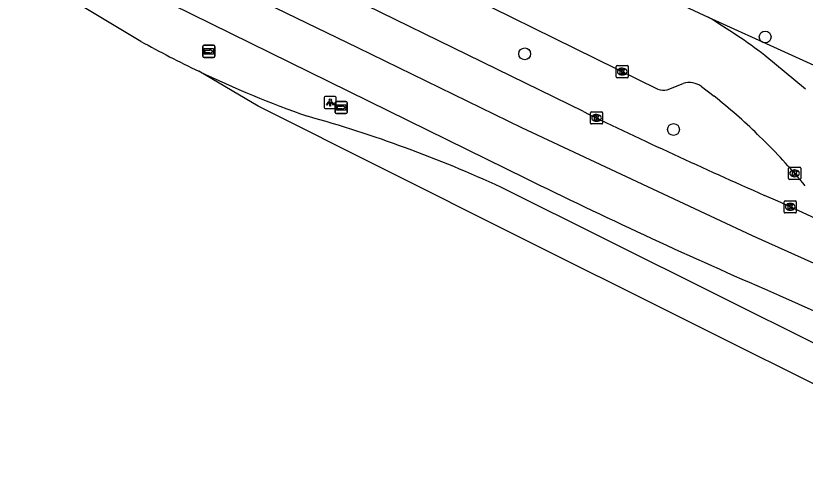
# Model space of a CAD drawing. Extents: x 160107 to 160928, y 382056 to 382918.
# Drawn here: x 160238.7 to 160303.9, y 382060.3 to 382099.2 of the extents above; entities that cross this region are included whole.
import ezdxf

# ---------------------------------------------------------------- set-up
doc = ezdxf.new("R2010")
doc.units = 0
for name, color, linetype in [('IMGEO_Boom', 7, 'Continuous'), ('IMGEO_Fietspad_open', 7, 'Continuous'), ('IMGEO_Kolk', 7, 'Continuous'), ('IMGEO_Lichtpunt', 7, 'Continuous'), ('IMGEO_Rijbaan_lokaal_open', 7, 'Continuous'), ('IMGEO_Rijbaan_regionaal_gesloten', 7, 'Continuous'), ('IMGEO_Wegwijzer', 7, 'Continuous')]:
    doc.layers.add(name, color=color, linetype=linetype)

msp = doc.modelspace()

# ---------------------------------------------------------------- linework, layer by layer
at = {"layer": 'IMGEO_Boom'}
for centre in [(160300.592, 382097.413), (160280.732, 382096.021), (160293.018, 382089.779)]:
    msp.add_circle(centre, 0.489, dxfattribs=at)
at = {"layer": 'IMGEO_Fietspad_open'}
msp.add_lwpolyline([(160295.872, 382099.054), (160327.415, 382084.749), (160331.361, 382083.082), (160332.274, 382082.684)], dxfattribs=at)
at = {"layer": 'IMGEO_Kolk'}
for p, q in [((160288.284, 382094.129), (160288.284, 382094.981)), ((160288.359, 382095.055), (160289.211, 382095.055)), ((160288.772, 382094.835), (160288.797, 382094.835)), ((160289.285, 382094.981), (160289.285, 382094.129)), ((160288.795, 382094.275), (160288.77, 382094.275)), ((160289.211, 382094.055), (160288.359, 382094.055)), ((160286.163, 382090.306), (160286.163, 382091.158)), ((160286.238, 382091.232), (160287.09, 382091.232)), ((160286.651, 382091.012), (160286.676, 382091.012)), ((160287.164, 382091.158), (160287.164, 382090.306)), ((160286.674, 382090.452), (160286.649, 382090.452)), ((160287.09, 382090.232), (160286.238, 382090.232)), ((160302.522, 382085.736), (160302.522, 382086.588)), ((160302.597, 382086.662), (160303.449, 382086.662)), ((160303.01, 382086.442), (160303.035, 382086.442)), ((160303.523, 382086.588), (160303.523, 382085.736)), ((160303.033, 382085.882), (160303.008, 382085.882)), ((160303.449, 382085.662), (160302.597, 382085.662)), ((160302.162, 382082.965), (160302.162, 382083.817)), ((160302.237, 382083.891), (160303.089, 382083.891)), ((160303.163, 382083.817), (160303.163, 382082.965)), ((160302.673, 382083.111), (160302.648, 382083.111)), ((160302.65, 382083.671), (160302.675, 382083.671)), ((160303.089, 382082.891), (160302.237, 382082.891))]:
    msp.add_line(p, q, dxfattribs=at)
for points in [[(160288.284, 382094.129), (160288.284, 382094.981)], [(160288.359, 382095.055), (160289.211, 382095.055)], [(160289.285, 382094.981), (160289.285, 382094.129)], [(160288.605, 382094.755), (160288.728, 382094.755), (160288.728, 382094.604), (160288.858, 382094.755), (160289.022, 382094.755), (160288.876, 382094.604), (160289.029, 382094.355), (160288.877, 382094.355), (160288.792, 382094.519), (160288.728, 382094.452), (160288.728, 382094.355), (160288.605, 382094.355), (160288.605, 382094.755)], [(160289.211, 382094.055), (160288.359, 382094.055)], [(160286.163, 382090.306), (160286.163, 382091.158)], [(160286.238, 382091.232), (160287.09, 382091.232)], [(160286.484, 382090.932), (160286.607, 382090.932), (160286.607, 382090.781), (160286.737, 382090.932), (160286.901, 382090.932), (160286.755, 382090.781), (160286.908, 382090.532), (160286.756, 382090.532), (160286.671, 382090.696), (160286.607, 382090.629), (160286.607, 382090.532), (160286.484, 382090.532), (160286.484, 382090.932)], [(160287.164, 382091.158), (160287.164, 382090.306)], [(160287.09, 382090.232), (160286.238, 382090.232)], [(160302.522, 382085.736), (160302.522, 382086.588)], [(160302.597, 382086.662), (160303.449, 382086.662)], [(160302.843, 382086.362), (160302.966, 382086.362), (160302.966, 382086.211), (160303.096, 382086.362), (160303.26, 382086.362), (160303.114, 382086.211), (160303.267, 382085.962), (160303.115, 382085.962), (160303.03, 382086.126), (160302.966, 382086.059), (160302.966, 382085.962), (160302.843, 382085.962), (160302.843, 382086.362)], [(160303.523, 382086.588), (160303.523, 382085.736)], [(160303.449, 382085.662), (160302.597, 382085.662)], [(160302.162, 382082.965), (160302.162, 382083.817)], [(160302.237, 382083.891), (160303.089, 382083.891)], [(160303.163, 382083.817), (160303.163, 382082.965)], [(160302.483, 382083.591), (160302.606, 382083.591), (160302.606, 382083.44), (160302.736, 382083.591), (160302.9, 382083.591), (160302.754, 382083.44), (160302.907, 382083.191), (160302.755, 382083.191), (160302.67, 382083.355), (160302.606, 382083.288), (160302.606, 382083.191), (160302.483, 382083.191), (160302.483, 382083.591)], [(160303.089, 382082.891), (160302.237, 382082.891)]]:
    msp.add_lwpolyline(points, dxfattribs=at)
for centre, start, end in [((160288.361, 382094.979), 91.55205, 178.44795), ((160288.361, 382094.979), 91.55205, 178.44795), ((160289.209, 382094.979), 1.55205, 88.44795), ((160289.209, 382094.979), 1.55205, 88.44795), ((160288.361, 382094.131), 181.55205, 268.44795), ((160288.361, 382094.131), 181.55205, 268.44795), ((160289.209, 382094.131), 271.55205, 358.44795), ((160289.209, 382094.131), 271.55205, 358.44795), ((160286.24, 382091.156), 91.55205, 178.44795), ((160286.24, 382091.156), 91.55205, 178.44795), ((160287.088, 382091.156), 1.55205, 88.44795), ((160287.088, 382091.156), 1.55205, 88.44795), ((160286.24, 382090.308), 181.55205, 268.44795), ((160286.24, 382090.308), 181.55205, 268.44795), ((160287.088, 382090.308), 271.55205, 358.44795), ((160287.088, 382090.308), 271.55205, 358.44795), ((160302.599, 382086.586), 91.55205, 178.44795), ((160302.599, 382086.586), 91.55205, 178.44795), ((160303.447, 382086.586), 1.55205, 88.44795), ((160303.447, 382086.586), 1.55205, 88.44795), ((160302.599, 382085.738), 181.55205, 268.44795), ((160302.599, 382085.738), 181.55205, 268.44795), ((160303.447, 382085.738), 271.55205, 358.44795), ((160303.447, 382085.738), 271.55205, 358.44795), ((160302.239, 382083.815), 91.55205, 178.44795), ((160302.239, 382083.815), 91.55205, 178.44795), ((160303.087, 382083.815), 1.55205, 88.44795), ((160303.087, 382083.815), 1.55205, 88.44795), ((160302.239, 382082.967), 181.55205, 268.44795), ((160302.239, 382082.967), 181.55205, 268.44795), ((160303.087, 382082.967), 271.55205, 358.44795), ((160303.087, 382082.967), 271.55205, 358.44795)]:
    msp.add_arc(centre, 0.0765, start, end, dxfattribs=at)
for centre, major_axis, ratio, start_param, end_param in [((160288.771, 382094.555), (-0.387, 0.002), 0.722429, 4.712389, 7.853982), ((160288.796, 382094.555), (-0.39, 0.002), 0.717154, 1.570796, 4.712389), ((160286.65, 382090.732), (-0.387, 0.002), 0.722429, 4.712389, 7.853982), ((160286.675, 382090.732), (-0.39, 0.002), 0.717154, 1.570796, 4.712389), ((160303.009, 382086.162), (-0.387, 0.002), 0.722429, 4.712389, 7.853982), ((160303.034, 382086.162), (-0.39, 0.002), 0.717154, 1.570796, 4.712389), ((160302.649, 382083.391), (-0.387, 0.002), 0.722429, 4.712389, 7.853982), ((160302.674, 382083.391), (-0.39, 0.002), 0.717154, 1.570796, 4.712389)]:
    msp.add_ellipse(centre, major_axis=major_axis, ratio=ratio, start_param=start_param, end_param=end_param, dxfattribs=at)
at = {"layer": 'IMGEO_Lichtpunt'}
for p, q in [((160264.169, 382092.411), (160264.169, 382091.604)), ((160264.169, 382092.411), (160264.169, 382091.604)), ((160265.071, 382092.506), (160264.263, 382092.506)), ((160265.071, 382092.506), (160264.263, 382092.506)), ((160265.165, 382091.604), (160265.165, 382092.411)), ((160265.165, 382091.604), (160265.165, 382092.411)), ((160264.263, 382091.51), (160265.071, 382091.51)), ((160264.263, 382091.51), (160265.071, 382091.51))]:
    msp.add_line(p, q, dxfattribs=at)
for points in [[(160264.543, 382092.075), (160264.582, 382092.047), (160264.394, 382091.785), (160264.356, 382091.812), (160264.543, 382092.075)], [(160264.645, 382092.027), (160264.692, 382092.027), (160264.692, 382091.705), (160264.645, 382091.705), (160264.645, 382092.027)], [(160264.755, 382092.047), (160264.793, 382092.074), (160264.98, 382091.812), (160264.941, 382091.784), (160264.755, 382092.047)]]:
    msp.add_lwpolyline(points, dxfattribs=at)
msp.add_circle((160264.668, 382092.209), 0.0994, dxfattribs=at)
for centre, start, end in [((160264.263, 382092.411), 90, 180), ((160264.263, 382092.411), 90, 180), ((160265.071, 382092.411), 0, 90), ((160265.071, 382092.411), 0, 90), ((160264.263, 382091.604), 180, 270), ((160264.263, 382091.604), 180, 270), ((160265.071, 382091.604), 270, 0), ((160265.071, 382091.604), 270, 360)]:
    msp.add_arc(centre, 0.0946, start, end, dxfattribs=at)
at = {"layer": 'IMGEO_Rijbaan_lokaal_open'}
for points in [[(160253.884, 382119.517), (160272.552, 382110.296), (160291.986, 382100.904), (160295.872, 382099.054)], [(160247.191, 382115.026), (160291.729, 382093.108)], [(160303.92, 382093.093), (160300.559, 382095.895)], [(160292.498, 382093.044), (160293.823, 382093.572)], [(160295.332, 382093.32), (160296.384, 382092.516)], [(160299.969, 382089.37), (160300.543, 382088.811)]]:
    msp.add_lwpolyline(points, dxfattribs=at)
for centre, radius, start, end in [((160270.344, 382056.122), 49.948, 52.77679, 59.26391), ((160294.325, 382091.936), 1.712, 53.97573, 107.06269), ((160292.205, 382094.181), 1.174, 246.05001, 284.43504), ((160266.114, 382054.407), 48.668, 45.92285, 51.54032), ((160265.472, 382053.477), 49.784, 39.47999, 45.21441)]:
    msp.add_arc(centre, radius, start, end, dxfattribs=at)
at = {"layer": 'IMGEO_Rijbaan_regionaal_gesloten'}
for points in [[(160161.221, 382156.917), (160166.922, 382150.828), (160171.292, 382146.612), (160176.677, 382142.396), (160181.593, 382138.961), (160189.553, 382134.512), (160192.831, 382132.912), (160196.108, 382131.311), (160203.209, 382127.72), (160253.387, 382103.128), (160266.927, 382096.532), (160280.466, 382089.935), (160289.987, 382085.485), (160299.508, 382081.035), (160308.912, 382076.819), (160318.315, 382072.603), (160326.015, 382069.145)], [(160194.625, 382128.107), (160280.786, 382085.765)], [(160285.583, 382091.25), (160258.08, 382104.727), (160250.421, 382108.458)], [(160249.034, 382097.051), (160238.697, 382103.249)], [(160321.693, 382060.257), (160279.864, 382081.114), (160258.724, 382091.713), (160253.813, 382094.585)], [(160323.172, 382062.911), (160278.766, 382085.006)], [(160304.76, 382082.44), (160301.625, 382083.86), (160300.529, 382084.344)], [(160300.525, 382076.621), (160301.761, 382076.085), (160324.64, 382065.885)]]:
    msp.add_lwpolyline(points, dxfattribs=at)
for centre, radius, start, end in [((160292.37, 382175.17), 89.334, 240.98112, 244.43073), ((160292.764, 382175.927), 90.187, 244.41225, 250.58754), ((160504.798, 382546.05), 504.875, 244.2658, 246.13434), ((160234.648, 381989.447), 105.252, 65.21782, 74.49208), ((160485.277, 382501.32), 463.144, 243.79856, 246.49002)]:
    msp.add_arc(centre, radius, start, end, dxfattribs=at)
at = {"layer": 'IMGEO_Wegwijzer'}
for p, q in [((160254.144, 382095.826), (160254.144, 382096.626)), ((160254.144, 382096.626), (160254.144, 382095.826)), ((160254.244, 382096.726), (160255.034, 382096.726)), ((160255.034, 382096.726), (160254.244, 382096.726)), ((160255.134, 382096.626), (160255.134, 382095.826)), ((160255.134, 382095.826), (160255.134, 382096.626)), ((160255.034, 382095.726), (160254.244, 382095.726)), ((160254.244, 382095.726), (160255.034, 382095.726)), ((160265.072, 382091.194), (160265.072, 382091.994)), ((160265.072, 382091.994), (160265.072, 382091.194)), ((160265.172, 382092.094), (160265.962, 382092.094)), ((160265.962, 382092.094), (160265.172, 382092.094)), ((160266.062, 382091.994), (160266.062, 382091.194)), ((160266.062, 382091.194), (160266.062, 382091.994)), ((160265.962, 382091.094), (160265.172, 382091.094)), ((160265.172, 382091.094), (160265.962, 382091.094))]:
    msp.add_line(p, q, dxfattribs=at)
for points in [[(160254.245, 382096.458), (160255.033, 382096.458), (160255.033, 382095.994), (160254.245, 382095.994), (160254.245, 382096.458)], [(160254.31, 382096.31), (160254.31, 382096.226), (160254.31, 382096.142), (160254.721, 382096.142), (160254.721, 382096.059), (160254.968, 382096.226), (160254.721, 382096.393), (160254.721, 382096.31), (160254.31, 382096.31)], [(160265.173, 382091.826), (160265.961, 382091.826), (160265.961, 382091.362), (160265.173, 382091.362), (160265.173, 382091.826)], [(160265.238, 382091.678), (160265.238, 382091.594), (160265.238, 382091.51), (160265.649, 382091.51), (160265.649, 382091.427), (160265.896, 382091.594), (160265.649, 382091.761), (160265.649, 382091.678), (160265.238, 382091.678)]]:
    msp.add_lwpolyline(points, dxfattribs=at)
for centre, start, end in [((160254.244, 382096.626), 90, 180), ((160254.244, 382096.626), 90, 180), ((160255.034, 382096.626), 0, 90), ((160255.034, 382096.626), 360, 90), ((160254.244, 382095.826), 180, 270), ((160254.244, 382095.826), 180, 270), ((160255.034, 382095.826), 270, 0), ((160255.034, 382095.826), 270, 0), ((160265.172, 382091.994), 90, 180), ((160265.172, 382091.994), 90, 180), ((160265.962, 382091.994), 0, 90), ((160265.962, 382091.994), 360, 90), ((160265.172, 382091.194), 180, 270), ((160265.172, 382091.194), 180, 270), ((160265.962, 382091.194), 270, 0), ((160265.962, 382091.194), 270, 0)]:
    msp.add_arc(centre, 0.1, start, end, dxfattribs=at)

doc.saveas('drawing.dxf')
